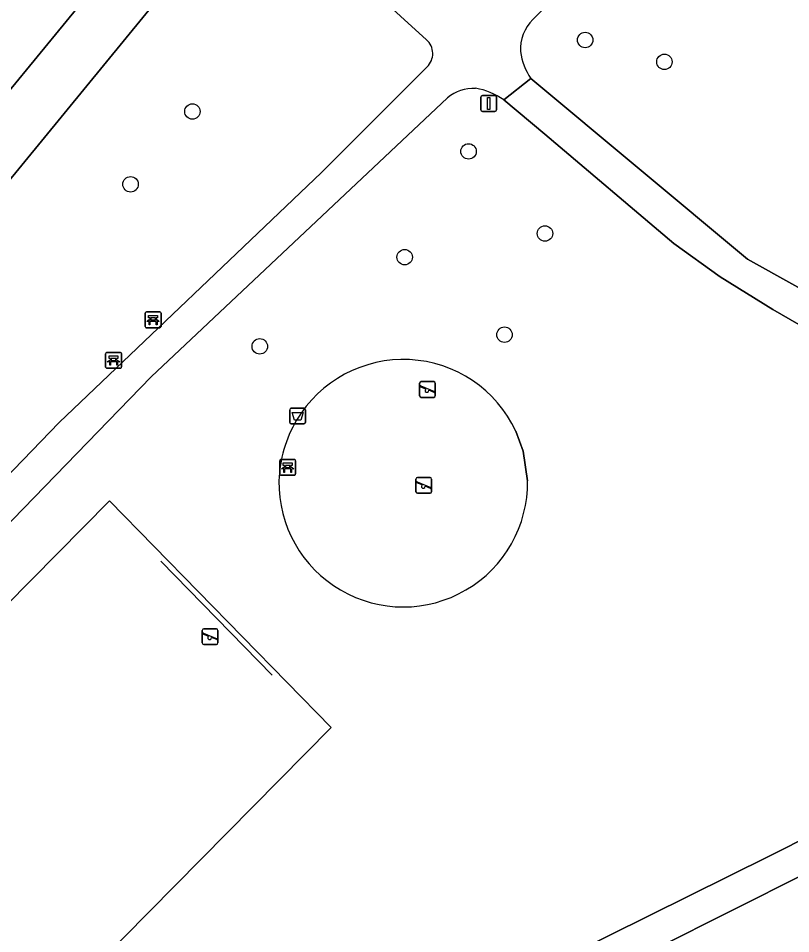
# Model space of a CAD drawing. Extents: x 160349 to 161355, y 381727 to 382854.
# Drawn here: x 160968.5 to 161017.4, y 381971.4 to 382029.3 of the extents above; entities that cross this region are included whole.
import ezdxf

# ---------------------------------------------------------------- set-up
doc = ezdxf.new("R2010")
doc.units = 0
for name, color, linetype in [('IMGEO_Afvalbak', 7, 'Continuous'), ('IMGEO_Bank', 7, 'Continuous'), ('IMGEO_Berm_groen', 7, 'Continuous'), ('IMGEO_Boom', 7, 'Continuous'), ('IMGEO_Fietspad_gesloten', 7, 'Continuous'), ('IMGEO_Groenvoorziening', 7, 'Continuous'), ('IMGEO_Hek', 7, 'Continuous'), ('IMGEO_Speelvoorziening', 7, 'Continuous'), ('IMGEO_Terreindeel_zand', 7, 'Continuous'), ('IMGEO_Verkeersbordpaal', 7, 'Continuous'), ('IMGEO_Voetpad_gesloten', 7, 'Continuous')]:
    doc.layers.add(name, color=color, linetype=linetype)

msp = doc.modelspace()

# ---------------------------------------------------------------- linework, layer by layer
at = {"layer": 'IMGEO_Afvalbak'}
for p, q in [((160985.686, 382003.702), (160985.686, 382004.502)), ((160985.686, 382004.502), (160985.686, 382003.702)), ((160985.786, 382004.602), (160986.576, 382004.602)), ((160986.576, 382004.602), (160985.786, 382004.602)), ((160986.676, 382004.502), (160986.676, 382003.702)), ((160986.676, 382003.702), (160986.676, 382004.502)), ((160986.576, 382003.602), (160985.786, 382003.602)), ((160985.786, 382003.602), (160986.576, 382003.602))]:
    msp.add_line(p, q, dxfattribs=at)
msp.add_lwpolyline([(160985.829, 382004.316), (160986.533, 382004.316), (160986.384, 382003.846), (160985.978, 382003.846), (160985.829, 382004.316)], dxfattribs=at)
for centre, start, end in [((160985.786, 382004.502), 90, 180), ((160985.786, 382004.502), 90, 180), ((160986.576, 382004.502), 0, 90), ((160986.576, 382004.502), 360, 90), ((160985.786, 382003.702), 180, 270), ((160985.786, 382003.702), 180, 270), ((160986.576, 382003.702), 270, 0), ((160986.576, 382003.702), 270, 0)]:
    msp.add_arc(centre, 0.1, start, end, dxfattribs=at)
at = {"layer": 'IMGEO_Bank'}
for p, q in [((160976.539, 382009.761), (160976.539, 382010.602)), ((160976.539, 382010.602), (160976.539, 382009.761)), ((160976.614, 382010.686), (160977.455, 382010.686)), ((160977.455, 382010.686), (160976.614, 382010.686)), ((160976.848, 382010.192), (160976.848, 382010.298)), ((160976.892, 382010.298), (160976.892, 382010.192)), ((160977.18, 382010.304), (160976.898, 382010.304)), ((160976.898, 382010.186), (160977.18, 382010.186)), ((160977.186, 382010.192), (160977.186, 382010.298)), ((160977.23, 382010.298), (160977.23, 382010.192)), ((160977.539, 382010.611), (160977.539, 382009.77)), ((160977.539, 382009.77), (160977.539, 382010.611)), ((160977.464, 382009.686), (160976.623, 382009.686)), ((160976.623, 382009.686), (160977.464, 382009.686)), ((160977.236, 382010.084), (160976.843, 382010.084)), ((160974.035, 382007.199), (160974.035, 382008.04)), ((160974.035, 382008.04), (160974.035, 382007.199)), ((160974.11, 382008.124), (160974.951, 382008.124)), ((160974.951, 382008.124), (160974.11, 382008.124)), ((160975.035, 382008.049), (160975.035, 382007.208)), ((160975.035, 382007.208), (160975.035, 382008.049)), ((160974.732, 382007.522), (160974.339, 382007.522)), ((160974.344, 382007.63), (160974.344, 382007.736)), ((160974.388, 382007.736), (160974.388, 382007.63)), ((160974.676, 382007.742), (160974.394, 382007.742)), ((160974.394, 382007.624), (160974.676, 382007.624)), ((160974.682, 382007.63), (160974.682, 382007.736)), ((160974.726, 382007.736), (160974.726, 382007.63)), ((160974.96, 382007.124), (160974.119, 382007.124)), ((160974.119, 382007.124), (160974.96, 382007.124)), ((160985.055, 382000.427), (160985.055, 382001.268)), ((160985.055, 382001.268), (160985.055, 382000.427)), ((160985.13, 382001.352), (160985.971, 382001.352)), ((160985.971, 382001.352), (160985.13, 382001.352)), ((160985.364, 382000.858), (160985.364, 382000.964)), ((160985.408, 382000.964), (160985.408, 382000.858)), ((160985.696, 382000.97), (160985.414, 382000.97)), ((160985.702, 382000.858), (160985.702, 382000.964)), ((160985.746, 382000.964), (160985.746, 382000.858)), ((160986.055, 382001.277), (160986.055, 382000.436)), ((160986.055, 382000.436), (160986.055, 382001.277)), ((160985.98, 382000.352), (160985.139, 382000.352)), ((160985.139, 382000.352), (160985.98, 382000.352)), ((160985.752, 382000.75), (160985.359, 382000.75)), ((160985.414, 382000.852), (160985.696, 382000.852))]:
    msp.add_line(p, q, dxfattribs=at)
for points in [[(160976.786, 382010.084), (160976.644, 382010.084), (160976.756, 382010.186), (160976.842, 382010.186)], [(160976.842, 382010.304), (160976.756, 382010.304), (160976.756, 382010.465), (160977.319, 382010.465), (160977.319, 382010.304), (160977.236, 382010.304)], [(160977.236, 382010.186), (160977.319, 382010.186), (160977.431, 382010.084), (160977.292, 382010.084)], [(160976.836, 382010.077), (160976.836, 382009.87), (160976.793, 382009.87), (160976.793, 382010.077)], [(160977.286, 382010.077), (160977.286, 382009.87), (160977.242, 382009.87), (160977.242, 382010.077)], [(160974.338, 382007.742), (160974.252, 382007.742), (160974.252, 382007.903), (160974.815, 382007.903), (160974.815, 382007.742), (160974.732, 382007.742)], [(160974.282, 382007.522), (160974.14, 382007.522), (160974.252, 382007.624), (160974.338, 382007.624)], [(160974.332, 382007.515), (160974.332, 382007.308), (160974.289, 382007.308), (160974.289, 382007.515)], [(160974.732, 382007.624), (160974.815, 382007.624), (160974.927, 382007.522), (160974.788, 382007.522)], [(160974.782, 382007.515), (160974.782, 382007.308), (160974.738, 382007.308), (160974.738, 382007.515)], [(160985.358, 382000.97), (160985.272, 382000.97), (160985.272, 382001.131), (160985.835, 382001.131), (160985.835, 382000.97), (160985.752, 382000.97)], [(160985.302, 382000.75), (160985.16, 382000.75), (160985.272, 382000.852), (160985.358, 382000.852)], [(160985.352, 382000.743), (160985.352, 382000.536), (160985.309, 382000.536), (160985.309, 382000.743)], [(160985.752, 382000.852), (160985.835, 382000.852), (160985.947, 382000.75), (160985.808, 382000.75)], [(160985.802, 382000.743), (160985.802, 382000.536), (160985.758, 382000.536), (160985.758, 382000.743)]]:
    msp.add_lwpolyline(points, dxfattribs=at)
for centre, radius, start, end in [((160976.617, 382010.608), 0.0779, 92.4484, 184.28452), ((160976.617, 382010.608), 0.0779, 92.4484, 184.28452), ((160976.841, 382010.297), 0.00671, 2.89567, 87.10433), ((160976.841, 382010.193), 0.00671, 272.89567, 357.10433), ((160976.898, 382010.297), 0.00671, 92.89567, 177.10433), ((160976.898, 382010.193), 0.00671, 182.89567, 267.10433), ((160977.18, 382010.297), 0.00671, 2.89567, 87.10433), ((160977.18, 382010.193), 0.00671, 272.89567, 357.10433), ((160977.237, 382010.297), 0.00671, 92.89567, 177.10433), ((160977.237, 382010.193), 0.00671, 182.89567, 267.10433), ((160977.461, 382010.608), 0.0779, 2.4484, 94.28452), ((160977.461, 382010.608), 0.0779, 2.4484, 94.28452), ((160976.617, 382009.764), 0.0779, 182.4484, 274.28452), ((160976.617, 382009.764), 0.0779, 182.4484, 274.28452), ((160976.786, 382010.077), 0.00671, 2.89567, 87.10433), ((160976.843, 382010.077), 0.00671, 92.89567, 177.10433), ((160977.235, 382010.077), 0.00671, 2.89567, 87.10433), ((160977.292, 382010.077), 0.00671, 92.89567, 177.10433), ((160977.461, 382009.764), 0.0779, 272.4484, 4.28452), ((160977.461, 382009.764), 0.0779, 272.4484, 4.28452), ((160974.113, 382008.046), 0.0779, 92.4484, 184.28452), ((160974.113, 382008.046), 0.0779, 92.4484, 184.28452), ((160974.957, 382008.046), 0.0779, 2.4484, 94.28452), ((160974.957, 382008.046), 0.0779, 2.4484, 94.28452), ((160974.282, 382007.515), 0.00671, 2.89567, 87.10433), ((160974.339, 382007.515), 0.00671, 92.89567, 177.10433), ((160974.337, 382007.735), 0.00671, 2.89567, 87.10433), ((160974.337, 382007.631), 0.00671, 272.89567, 357.10433), ((160974.394, 382007.735), 0.00671, 92.89567, 177.10433), ((160974.394, 382007.631), 0.00671, 182.89567, 267.10433), ((160974.676, 382007.735), 0.00671, 2.89567, 87.10433), ((160974.676, 382007.631), 0.00671, 272.89567, 357.10433), ((160974.733, 382007.735), 0.00671, 92.89567, 177.10433), ((160974.733, 382007.631), 0.00671, 182.89567, 267.10433), ((160974.731, 382007.515), 0.00671, 2.89567, 87.10433), ((160974.788, 382007.515), 0.00671, 92.89567, 177.10433), ((160974.113, 382007.202), 0.0779, 182.4484, 274.28452), ((160974.113, 382007.202), 0.0779, 182.4484, 274.28452), ((160974.957, 382007.202), 0.0779, 272.4484, 4.28452), ((160974.957, 382007.202), 0.0779, 272.4484, 4.28452), ((160985.133, 382001.274), 0.0779, 92.4484, 184.28452), ((160985.133, 382001.274), 0.0779, 92.4484, 184.28452), ((160985.357, 382000.963), 0.00671, 2.89567, 87.10433), ((160985.357, 382000.859), 0.00671, 272.89567, 357.10433), ((160985.414, 382000.963), 0.00671, 92.89567, 177.10433), ((160985.414, 382000.859), 0.00671, 182.89567, 267.10433), ((160985.696, 382000.963), 0.00671, 2.89567, 87.10433), ((160985.696, 382000.859), 0.00671, 272.89567, 357.10433), ((160985.753, 382000.963), 0.00671, 92.89567, 177.10433), ((160985.753, 382000.859), 0.00671, 182.89567, 267.10433), ((160985.977, 382001.274), 0.0779, 2.4484, 94.28452), ((160985.977, 382001.274), 0.0779, 2.4484, 94.28452), ((160985.133, 382000.43), 0.0779, 182.4484, 274.28452), ((160985.133, 382000.43), 0.0779, 182.4484, 274.28452), ((160985.302, 382000.743), 0.00671, 2.89567, 87.10433), ((160985.359, 382000.743), 0.00671, 92.89567, 177.10433), ((160985.751, 382000.743), 0.00671, 2.89567, 87.10433), ((160985.808, 382000.743), 0.00671, 92.89567, 177.10433), ((160985.977, 382000.43), 0.0779, 272.4484, 4.28452), ((160985.977, 382000.43), 0.0779, 272.4484, 4.28452)]:
    msp.add_arc(centre, radius, start, end, dxfattribs=at)
at = {"layer": 'IMGEO_Berm_groen'}
msp.add_lwpolyline([(160946.577, 381998.701), (160947.644, 382000), (160978.867, 382038.025)], dxfattribs=at)
at = {"layer": 'IMGEO_Boom'}
for centre in [(161004.385, 382027.889), (161009.4, 382026.505), (160979.526, 382023.365), (160997.004, 382020.84), (160975.611, 382018.759), (161001.839, 382015.648), (160992.96, 382014.152), (160999.277, 382009.247), (160983.789, 382008.508)]:
    msp.add_circle(centre, 0.489, dxfattribs=at)
at = {"layer": 'IMGEO_Fietspad_gesloten'}
for points in [[(160920.972, 381961.771), (160930.015, 381972.797), (160948.063, 381994.801), (160952.327, 382000), (160980.31, 382034.118), (160983.19, 382037.204), (160985.736, 382040.033), (160986.476, 382040.855), (160994.96, 382049.954), (161000, 382055.359), (161018.426, 382075.121), (161020.27, 382077.268), (161020.313, 382077.319), (161024.035, 382081.674), (161027.907, 382086.255)], [(161008.328, 382069.561), (161008.144, 382069.364), (161000, 382060.672), (160992.234, 382052.382), (160984.775, 382044.42), (160984.715, 382044.355), (160984.593, 382044.223), (160978.867, 382038.025), (160947.644, 382000), (160946.577, 381998.701)]]:
    msp.add_lwpolyline(points, dxfattribs=at)
at = {"layer": 'IMGEO_Groenvoorziening'}
for points in [[(160983.19, 382037.204), (160980.31, 382034.118), (160952.327, 382000), (160948.063, 381994.801), (160951.191, 381985.661), (160951.842, 381983.726), (160952.645, 381984.6), (160971.09, 382003.681), (160987.697, 382019.509)], [(160994.347, 382027.9), (160984.227, 382037.122)], [(160987.697, 382019.509), (160994.375, 382026.192)], [(161000.947, 382025.445), (161014.657, 382014.034), (161023.831, 382008.92), (161027.959, 382006.821), (161031.916, 382005.258), (161042.499, 382001.883), (161054.605, 381998.187)], [(160995.662, 382024.232), (160976.91, 382006.573), (160950.642, 381979.531), (160943.189, 381971.147), (160945.096, 381972.781), (160946.03, 381972.056), (160948.417, 381965.264), (160952.303, 381955.561), (160957.216, 381943.291), (160957.707, 381940.783), (160965.908, 381946.927), (160989.311, 381962.789)], [(161052.443, 381996.618), (161040.709, 382000.193), (161029.421, 382004.034), (161026.16, 382005.461), (161019.561, 382008.946), (161016.27, 382010.839), (161012.936, 382012.909), (161010.005, 382015.012), (161001.838, 382021.937), (160999.226, 382024.098)], [(161000, 382003.138), (161000.462, 382001.871), (161000.74, 382000)], [(160989.311, 381962.789), (160995.77, 381966.216), (161016.031, 381976.255), (161030.617, 381983.595), (161052.654, 381995.114)]]:
    msp.add_lwpolyline(points, dxfattribs=at)
for points in [[(160988.316, 381984.387), (160974.279, 381998.738), (160951.234, 381975.44), (160965.27, 381961.089)], [(160965.27, 381961.089), (160951.234, 381975.44), (160974.279, 381998.738), (160988.316, 381984.387)], [(161032.394, 381971.268), (161034.726, 381973.146), (161035.983, 381973.96), (161039.078, 381975.249), (161041.823, 381976.534), (161044.157, 381988.264), (161032.906, 381982.483), (161018.328, 381975.157), (160994.814, 381963.36), (160995.935, 381961.456), (160996.299, 381955.547), (160994.066, 381952.575), (161028.156, 381968.495)]]:
    msp.add_lwpolyline(points, close=True, dxfattribs=at)
for centre, radius, start, end in [((160956.244, 382075.122), 64.184, 314.29593, 323.64745), ((161003.063, 382027.245), 2.781, 135.82793, 181.79399), ((160993.585, 382027.033), 1.154, 313.18899, 48.68939), ((161004.529, 382027.818), 4.297, 188.84276, 213.53229), ((160997.365, 382022.115), 2.717, 88.23714, 128.82502), ((160996.789, 382020.71), 4.174, 54.27063, 80.89776), ((160992.876, 381999.822), 7.857, 24.9591, 149.33338), ((160992.86, 381999.792), 7.858, 149.08077, 178.48386), ((160992.872, 381999.893), 7.869, 179.2189, 0.7811)]:
    msp.add_arc(centre, radius, start, end, dxfattribs=at)
at = {"layer": 'IMGEO_Hek'}
msp.add_lwpolyline([(160984.568, 381987.708), (160977.524, 381994.909)], dxfattribs=at)
at = {"layer": 'IMGEO_Speelvoorziening'}
for p, q in [((160993.907, 382005.38), (160993.907, 382006.18)), ((160993.907, 382006.18), (160993.907, 382005.38)), ((160994.007, 382006.28), (160994.797, 382006.28)), ((160994.797, 382006.28), (160994.007, 382006.28)), ((160994.897, 382006.18), (160994.897, 382005.38)), ((160994.897, 382005.38), (160994.897, 382006.18)), ((160994.29, 382005.808), (160993.951, 382005.945)), ((160993.976, 382006.005), (160994.852, 382005.652)), ((160994.828, 382005.592), (160994.488, 382005.729)), ((160994.797, 382005.28), (160994.007, 382005.28)), ((160994.007, 382005.28), (160994.797, 382005.28)), ((160993.676, 381999.313), (160993.676, 382000.113)), ((160993.676, 382000.113), (160993.676, 381999.313)), ((160994.059, 381999.741), (160993.72, 381999.878)), ((160993.745, 381999.938), (160994.621, 381999.585)), ((160993.776, 382000.213), (160994.566, 382000.213)), ((160994.566, 382000.213), (160993.776, 382000.213)), ((160994.666, 382000.113), (160994.666, 381999.313)), ((160994.666, 381999.313), (160994.666, 382000.113)), ((160994.566, 381999.213), (160993.776, 381999.213)), ((160993.776, 381999.213), (160994.566, 381999.213)), ((160994.597, 381999.525), (160994.257, 381999.662)), ((160980.15, 381989.743), (160980.15, 381990.543)), ((160980.15, 381990.543), (160980.15, 381989.743)), ((160980.25, 381990.643), (160981.04, 381990.643)), ((160981.04, 381990.643), (160980.25, 381990.643)), ((160981.14, 381990.543), (160981.14, 381989.743)), ((160981.14, 381989.743), (160981.14, 381990.543)), ((160980.533, 381990.171), (160980.194, 381990.308)), ((160980.219, 381990.368), (160981.095, 381990.015)), ((160981.071, 381989.955), (160980.731, 381990.092)), ((160981.04, 381989.643), (160980.25, 381989.643)), ((160980.25, 381989.643), (160981.04, 381989.643))]:
    msp.add_line(p, q, dxfattribs=at)
for centre, radius, start, end in [((160994.007, 382006.18), 0.1, 90, 180), ((160994.007, 382006.18), 0.1, 90, 180), ((160994.797, 382006.18), 0.1, 0, 90), ((160994.797, 382006.18), 0.1, 360, 90), ((160993.964, 382005.975), 0.0327, 68.07798, 248.07798), ((160994.369, 382005.718), 0.12, 130.99278, 5.16318), ((160994.84, 382005.622), 0.0327, 248.07798, 68.07798), ((160994.007, 382005.38), 0.1, 180, 270), ((160994.007, 382005.38), 0.1, 180, 270), ((160994.797, 382005.38), 0.1, 270, 0), ((160994.797, 382005.38), 0.1, 270, 0), ((160993.776, 382000.113), 0.1, 90, 180), ((160993.776, 382000.113), 0.1, 90, 180), ((160993.733, 381999.908), 0.0327, 68.07798, 248.07798), ((160994.138, 381999.651), 0.12, 130.99278, 5.16318), ((160994.566, 382000.113), 0.1, 0, 90), ((160994.566, 382000.113), 0.1, 360, 90), ((160993.776, 381999.313), 0.1, 180, 270), ((160993.776, 381999.313), 0.1, 180, 270), ((160994.566, 381999.313), 0.1, 270, 0), ((160994.566, 381999.313), 0.1, 270, 0), ((160994.609, 381999.555), 0.0327, 248.07798, 68.07798), ((160980.25, 381990.543), 0.1, 90, 180), ((160980.25, 381990.543), 0.1, 90, 180), ((160981.04, 381990.543), 0.1, 0, 90), ((160981.04, 381990.543), 0.1, 360, 90), ((160980.207, 381990.338), 0.0327, 68.07798, 248.07798), ((160980.612, 381990.081), 0.12, 130.99278, 5.16318), ((160981.083, 381989.985), 0.0327, 248.07798, 68.07798), ((160980.25, 381989.743), 0.1, 180, 270), ((160980.25, 381989.743), 0.1, 180, 270), ((160981.04, 381989.743), 0.1, 270, 0), ((160981.04, 381989.743), 0.1, 270, 0)]:
    msp.add_arc(centre, radius, start, end, dxfattribs=at)
at = {"layer": 'IMGEO_Terreindeel_zand'}
msp.add_lwpolyline([(161000.74, 382000), (161000.462, 382001.871), (161000, 382003.138)], dxfattribs=at)
for centre, radius, start, end in [((160992.876, 381999.822), 7.857, 24.9591, 149.33338), ((160992.86, 381999.792), 7.858, 149.08077, 178.48386), ((160992.872, 381999.893), 7.869, 179.2189, 0.7811)]:
    msp.add_arc(centre, radius, start, end, dxfattribs=at)
at = {"layer": 'IMGEO_Verkeersbordpaal'}
for p, q in [((160997.781, 382023.474), (160997.781, 382024.274)), ((160997.781, 382024.274), (160997.781, 382023.474)), ((160997.881, 382024.374), (160998.671, 382024.374)), ((160998.671, 382024.374), (160997.881, 382024.374)), ((160998.771, 382024.274), (160998.771, 382023.474)), ((160998.771, 382023.474), (160998.771, 382024.274)), ((160998.671, 382023.374), (160997.881, 382023.374)), ((160997.881, 382023.374), (160998.671, 382023.374))]:
    msp.add_line(p, q, dxfattribs=at)
msp.add_lwpolyline([(160998.201, 382024.249), (160998.351, 382024.249), (160998.351, 382023.499), (160998.201, 382023.499), (160998.201, 382024.249)], dxfattribs=at)
for centre, start, end in [((160997.881, 382024.274), 90, 180), ((160997.881, 382024.274), 90, 180), ((160998.671, 382024.274), 0, 90), ((160998.671, 382024.274), 360, 90), ((160997.881, 382023.474), 180, 270), ((160997.881, 382023.474), 180, 270), ((160998.671, 382023.474), 270, 0), ((160998.671, 382023.474), 270, 0)]:
    msp.add_arc(centre, 0.1, start, end, dxfattribs=at)
at = {"layer": 'IMGEO_Voetpad_gesloten'}
for points in [[(160984.227, 382037.122), (160994.347, 382027.9)], [(160994.375, 382026.192), (160987.697, 382019.509), (160971.09, 382003.681), (160952.645, 381984.6), (160951.842, 381983.726), (160935.546, 381965.997), (160926.176, 381953.998), (160914.767, 381938.069), (160906.494, 381926.014), (160898.554, 381913.782), (160895.463, 381909.644), (160894.311, 381908.969), (160891.108, 381907.876), (160890.677, 381907.844)], [(161054.605, 381998.187), (161042.499, 382001.883), (161031.916, 382005.258), (161027.959, 382006.821), (161023.831, 382008.92), (161014.657, 382014.034), (161000.947, 382025.445), (160999.226, 382024.098), (161001.838, 382021.937), (161010.005, 382015.012), (161012.936, 382012.909), (161016.27, 382010.839), (161019.561, 382008.946), (161026.16, 382005.461), (161029.421, 382004.034), (161040.709, 382000.193), (161052.443, 381996.618)], [(160999.226, 382024.098), (161000.947, 382025.445)], [(160892.632, 381905.937), (160892.788, 381905.75), (160893.119, 381906.328), (160893.306, 381906.492), (160894.834, 381907.311), (160898.815, 381909.801), (160901.024, 381913.637), (160914.213, 381933.244), (160926.84, 381951.227), (160935.94, 381962.961), (160943.189, 381971.147), (160950.642, 381979.531), (160976.91, 382006.573), (160995.662, 382024.232)], [(160994.814, 381963.36), (161018.328, 381975.157), (161032.906, 381982.483), (161044.157, 381988.264), (161048.865, 381990.683), (161087.814, 382014.209)], [(161052.654, 381995.114), (161030.617, 381983.595), (161016.031, 381976.255), (160995.77, 381966.216), (160989.311, 381962.789), (160965.908, 381946.927), (160957.707, 381940.783), (160956.645, 381940.028), (160942.962, 381928.884), (160942.376, 381928.401), (160936.217, 381922.635), (160933.007, 381919.026), (160929.875, 381915.366), (160919.321, 381909.026), (160910.737, 381903.614)]]:
    msp.add_lwpolyline(points, dxfattribs=at)
for centre, radius, start, end in [((160956.244, 382075.122), 64.184, 314.29593, 323.64745), ((161003.063, 382027.245), 2.781, 135.82793, 181.79399), ((160993.585, 382027.033), 1.154, 313.18899, 48.68939), ((161004.529, 382027.818), 4.297, 188.84276, 213.53229), ((160997.365, 382022.115), 2.717, 88.23714, 128.82502), ((160996.789, 382020.71), 4.174, 54.27063, 80.89776)]:
    msp.add_arc(centre, radius, start, end, dxfattribs=at)

doc.saveas('drawing.dxf')
